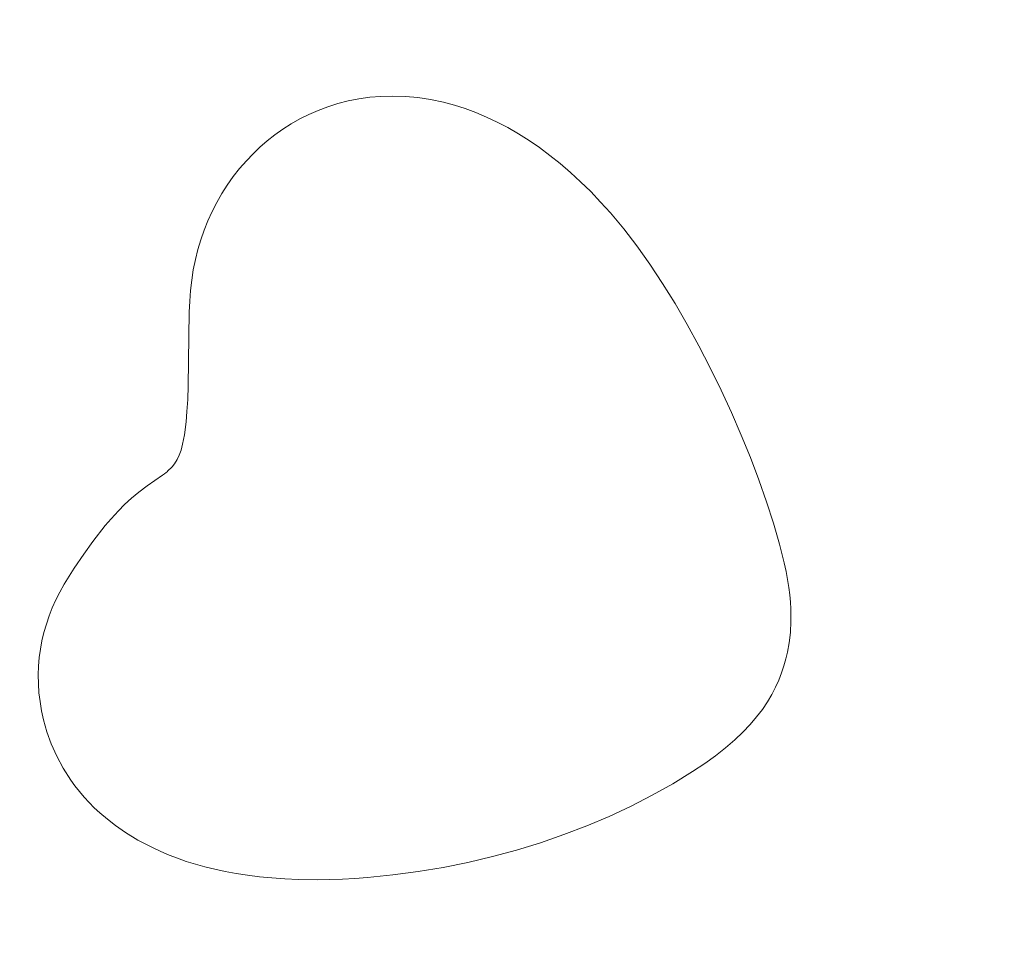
# Model space of a CAD drawing. Header units: millimetres. Extents: x -159 to 180, y -161 to 116.
# Tile 341 of 656: x -83.39 to -75.82, y 34.74 to 41.79. Entities that reach past the tile are written whole.
import ezdxf

# ---------------------------------------------------------------- set-up
doc = ezdxf.new("R2010")
doc.units = ezdxf.units.MM
doc.header["$MEASUREMENT"] = 0
doc.layers.add('Layer 1', color=7, linetype='Continuous')

msp = doc.modelspace()

# ---------------------------------------------------------------- linework, layer by layer
at = {"layer": 'Layer 1', "color": 18, "lineweight": 9}
for points, knots in [([(-158.5852, -104.074), (-158.5852, -104.074), (179.5952, -104.074), (179.5952, -104.074), (179.5952, -104.074), (179.5952, -104.074), (179.5952, 115.719), (179.5952, 115.719), (179.5952, 115.719), (179.5952, 115.719), (-158.5852, 115.719), (-158.5852, 115.719), (-158.5852, 115.719), (-158.5852, 115.719), (-158.5852, -104.074), (-158.5852, -104.074)], [0, 0, 0, 0, 0.2, 0.2, 0.2, 0.2, 0.4, 0.4, 0.4, 0.4, 0.6, 0.6, 0.6, 0.6, 1, 1, 1, 1]), ([(-53.028, 102.6565), (-53.028, 102.6565), (-53.028, 107.425), (-53.028, 107.425), (-53.028, 107.425), (-53.028, 107.425), (-57.7969, 107.425), (-57.7969, 107.425), (-57.7969, 107.425), (-57.7969, 107.425), (-57.7969, 110.425), (-57.7969, 110.425), (-57.7969, 110.425), (-57.7969, 110.425), (-65.7565, 110.425), (-65.7565, 110.425), (-65.7565, 110.425), (-65.7565, 110.425), (-65.7565, 107.425), (-65.7565, 107.425), (-65.7565, 107.425), (-65.7565, 107.425), (-73.4619, 107.425), (-73.4619, 107.425), (-73.4619, 107.425), (-73.4619, 107.425), (-73.4619, 110.425), (-73.4619, 110.425), (-73.4619, 110.425), (-73.4619, 110.425), (-81.4214, 110.425), (-81.4214, 110.425), (-81.4214, 110.425), (-81.4214, 110.425), (-81.4214, 107.425), (-81.4214, 107.425), (-81.4214, 107.425), (-81.4214, 107.425), (-89.1268, 107.425), (-89.1268, 107.425), (-89.1268, 107.425), (-89.1268, 107.425), (-89.1268, 110.425), (-89.1268, 110.425), (-89.1268, 110.425), (-89.1268, 110.425), (-97.0863, 110.425), (-97.0863, 110.425), (-97.0863, 110.425), (-97.0863, 110.425), (-97.0863, 107.425), (-97.0863, 107.425), (-97.0863, 107.425), (-97.0863, 107.425), (-104.7918, 107.425), (-104.7918, 107.425), (-104.7918, 107.425), (-104.7918, 107.425), (-104.7918, 110.425), (-104.7918, 110.425), (-104.7918, 110.425), (-104.7918, 110.425), (-112.7512, 110.425), (-112.7512, 110.425), (-112.7512, 110.425), (-112.7512, 110.425), (-112.7512, 107.425), (-112.7512, 107.425), (-112.7512, 107.425), (-112.7512, 107.425), (-120.4567, 107.425), (-120.4567, 107.425), (-120.4567, 107.425), (-120.4567, 107.425), (-120.4567, 110.425), (-120.4567, 110.425), (-120.4567, 110.425), (-120.4567, 110.425), (-128.4161, 110.425), (-128.4161, 110.425), (-128.4161, 110.425), (-128.4161, 110.425), (-128.4161, 107.425), (-128.4161, 107.425), (-128.4161, 107.425), (-128.4161, 107.425), (-136.1216, 107.425), (-136.1216, 107.425), (-136.1216, 107.425), (-136.1216, 107.425), (-136.1216, 110.425), (-136.1216, 110.425), (-136.1216, 110.425), (-136.1216, 110.425), (-144.0811, 110.425), (-144.0811, 110.425), (-144.0811, 110.425), (-144.0811, 110.425), (-144.0811, 107.425), (-144.0811, 107.425), (-144.0811, 107.425), (-144.0811, 107.425), (-148.85, 107.425), (-148.85, 107.425), (-148.85, 107.425), (-148.85, 107.425), (-148.85, 102.6565), (-148.85, 102.6565), (-148.85, 102.6565), (-148.85, 102.6565), (-151.85, 102.6565), (-151.85, 102.6565), (-151.85, 102.6565), (-151.85, 102.6565), (-151.85, 94.6965), (-151.85, 94.6965), (-151.85, 94.6965), (-151.85, 94.6965), (-148.85, 94.6965), (-148.85, 94.6965), (-148.85, 94.6965), (-148.85, 94.6965), (-148.85, 86.9914), (-148.85, 86.9914), (-148.85, 86.9914), (-148.85, 86.9914), (-151.85, 86.9914), (-151.85, 86.9914), (-151.85, 86.9914), (-151.85, 86.9914), (-151.85, 79.0315), (-151.85, 79.0315), (-151.85, 79.0315), (-151.85, 79.0315), (-148.85, 79.0315), (-148.85, 79.0315), (-148.85, 79.0315), (-148.85, 79.0315), (-148.85, 71.3264), (-148.85, 71.3264), (-148.85, 71.3264), (-148.85, 71.3264), (-151.85, 71.3264), (-151.85, 71.3264), (-151.85, 71.3264), (-151.85, 71.3264), (-151.85, 63.3664), (-151.85, 63.3664), (-151.85, 63.3664), (-151.85, 63.3664), (-148.85, 63.3664), (-148.85, 63.3664), (-148.85, 63.3664), (-148.85, 63.3664), (-148.85, 55.6614), (-148.85, 55.6614), (-148.85, 55.6614), (-148.85, 55.6614), (-151.85, 55.6614), (-151.85, 55.6614), (-151.85, 55.6614), (-151.85, 55.6614), (-151.85, 47.7024), (-151.85, 47.7024), (-151.85, 47.7024), (-151.85, 47.7024), (-148.85, 47.7024), (-148.85, 47.7024), (-148.85, 47.7024), (-148.85, 47.7024), (-148.85, 39.9963), (-148.85, 39.9963), (-148.85, 39.9963), (-148.85, 39.9963), (-151.85, 39.9963), (-151.85, 39.9963), (-151.85, 39.9963), (-151.85, 39.9963), (-151.85, 32.0364), (-151.85, 32.0364), (-151.85, 32.0364), (-151.85, 32.0364), (-148.85, 32.0364), (-148.85, 32.0364), (-148.85, 32.0364), (-148.85, 32.0364), (-148.85, 24.3313), (-148.85, 24.3313), (-148.85, 24.3313), (-148.85, 24.3313), (-151.85, 24.3313), (-151.85, 24.3313), (-151.85, 24.3313), (-151.85, 24.3313), (-151.85, 16.3723), (-151.85, 16.3723), (-151.85, 16.3723), (-151.85, 16.3723), (-148.85, 16.3723), (-148.85, 16.3723), (-148.85, 16.3723), (-148.85, 16.3723), (-148.85, 11.6028), (-148.85, 11.6028), (-148.85, 11.6028), (-148.85, 11.6028), (-144.0811, 11.6028), (-144.0811, 11.6028), (-144.0811, 11.6028), (-144.0811, 11.6028), (-144.0811, 8.6028), (-144.0811, 8.6028), (-144.0811, 8.6028), (-144.0811, 8.6028), (-136.1216, 8.6028), (-136.1216, 8.6028), (-136.1216, 8.6028), (-136.1216, 8.6028), (-136.1216, 11.6028), (-136.1216, 11.6028), (-136.1216, 11.6028), (-136.1216, 11.6028), (-128.4161, 11.6028), (-128.4161, 11.6028), (-128.4161, 11.6028), (-128.4161, 11.6028), (-128.4161, 8.6028), (-128.4161, 8.6028), (-128.4161, 8.6028), (-128.4161, 8.6028), (-120.4567, 8.6028), (-120.4567, 8.6028), (-120.4567, 8.6028), (-120.4567, 8.6028), (-120.4567, 11.6028), (-120.4567, 11.6028), (-120.4567, 11.6028), (-120.4567, 11.6028), (-112.7512, 11.6028), (-112.7512, 11.6028), (-112.7512, 11.6028), (-112.7512, 11.6028), (-112.7512, 8.6028), (-112.7512, 8.6028), (-112.7512, 8.6028), (-112.7512, 8.6028), (-104.7918, 8.6028), (-104.7918, 8.6028), (-104.7918, 8.6028), (-104.7918, 8.6028), (-104.7918, 11.6028), (-104.7918, 11.6028), (-104.7918, 11.6028), (-104.7918, 11.6028), (-97.0863, 11.6028), (-97.0863, 11.6028), (-97.0863, 11.6028), (-97.0863, 11.6028), (-97.0863, 8.6028), (-97.0863, 8.6028), (-97.0863, 8.6028), (-97.0863, 8.6028), (-89.1268, 8.6028), (-89.1268, 8.6028), (-89.1268, 8.6028), (-89.1268, 8.6028), (-89.1268, 11.6028), (-89.1268, 11.6028), (-89.1268, 11.6028), (-89.1268, 11.6028), (-81.4214, 11.6028), (-81.4214, 11.6028), (-81.4214, 11.6028), (-81.4214, 11.6028), (-81.4214, 8.6028), (-81.4214, 8.6028), (-81.4214, 8.6028), (-81.4214, 8.6028), (-73.4619, 8.6028), (-73.4619, 8.6028), (-73.4619, 8.6028), (-73.4619, 8.6028), (-73.4619, 11.6028), (-73.4619, 11.6028), (-73.4619, 11.6028), (-73.4619, 11.6028), (-65.7565, 11.6028), (-65.7565, 11.6028), (-65.7565, 11.6028), (-65.7565, 11.6028), (-65.7565, 8.6028), (-65.7565, 8.6028), (-65.7565, 8.6028), (-65.7565, 8.6028), (-57.7969, 8.6028), (-57.7969, 8.6028), (-57.7969, 8.6028), (-57.7969, 8.6028), (-57.7969, 11.6028), (-57.7969, 11.6028), (-57.7969, 11.6028), (-57.7969, 11.6028), (-53.028, 11.6028), (-53.028, 11.6028), (-53.028, 11.6028), (-53.028, 11.6028), (-53.028, 16.3723), (-53.028, 16.3723), (-53.028, 16.3723), (-53.028, 16.3723), (-50.028, 16.3723), (-50.028, 16.3723), (-50.028, 16.3723), (-50.028, 16.3723), (-50.028, 24.3313), (-50.028, 24.3313), (-50.028, 24.3313), (-50.028, 24.3313), (-53.028, 24.3313), (-53.028, 24.3313), (-53.028, 24.3313), (-53.028, 24.3313), (-53.028, 32.0364), (-53.028, 32.0364), (-53.028, 32.0364), (-53.028, 32.0364), (-50.028, 32.0364), (-50.028, 32.0364), (-50.028, 32.0364), (-50.028, 32.0364), (-50.028, 39.9963), (-50.028, 39.9963), (-50.028, 39.9963), (-50.028, 39.9963), (-53.028, 39.9963), (-53.028, 39.9963), (-53.028, 39.9963), (-53.028, 39.9963), (-53.028, 47.7024), (-53.028, 47.7024), (-53.028, 47.7024), (-53.028, 47.7024), (-50.028, 47.7024), (-50.028, 47.7024), (-50.028, 47.7024), (-50.028, 47.7024), (-50.028, 55.6614), (-50.028, 55.6614), (-50.028, 55.6614), (-50.028, 55.6614), (-53.028, 55.6614), (-53.028, 55.6614), (-53.028, 55.6614), (-53.028, 55.6614), (-53.028, 63.3664), (-53.028, 63.3664), (-53.028, 63.3664), (-53.028, 63.3664), (-50.028, 63.3664), (-50.028, 63.3664), (-50.028, 63.3664), (-50.028, 63.3664), (-50.028, 71.3264), (-50.028, 71.3264), (-50.028, 71.3264), (-50.028, 71.3264), (-53.028, 71.3264), (-53.028, 71.3264), (-53.028, 71.3264), (-53.028, 71.3264), (-53.028, 79.0315), (-53.028, 79.0315), (-53.028, 79.0315), (-53.028, 79.0315), (-50.028, 79.0315), (-50.028, 79.0315), (-50.028, 79.0315), (-50.028, 79.0315), (-50.028, 86.9914), (-50.028, 86.9914), (-50.028, 86.9914), (-50.028, 86.9914), (-53.028, 86.9914), (-53.028, 86.9914), (-53.028, 86.9914), (-53.028, 86.9914), (-53.028, 94.6965), (-53.028, 94.6965), (-53.028, 94.6965), (-53.028, 94.6965), (-50.028, 94.6965), (-50.028, 94.6965), (-50.028, 94.6965), (-50.028, 94.6965), (-50.028, 102.6565), (-50.028, 102.6565), (-50.028, 102.6565), (-50.028, 102.6565), (-53.028, 102.6565), (-53.028, 102.6565)], [0, 0, 0, 0, 0.009901, 0.009901, 0.009901, 0.009901, 0.019802, 0.019802, 0.019802, 0.019802, 0.029703, 0.029703, 0.029703, 0.029703, 0.039604, 0.039604, 0.039604, 0.039604, 0.049505, 0.049505, 0.049505, 0.049505, 0.059406, 0.059406, 0.059406, 0.059406, 0.069307, 0.069307, 0.069307, 0.069307, 0.079208, 0.079208, 0.079208, 0.079208, 0.089109, 0.089109, 0.089109, 0.089109, 0.09901, 0.09901, 0.09901, 0.09901, 0.108911, 0.108911, 0.108911, 0.108911, 0.118812, 0.118812, 0.118812, 0.118812, 0.128713, 0.128713, 0.128713, 0.128713, 0.138614, 0.138614, 0.138614, 0.138614, 0.148515, 0.148515, 0.148515, 0.148515, 0.158416, 0.158416, 0.158416, 0.158416, 0.168317, 0.168317, 0.168317, 0.168317, 0.178218, 0.178218, 0.178218, 0.178218, 0.188119, 0.188119, 0.188119, 0.188119, 0.19802, 0.19802, 0.19802, 0.19802, 0.207921, 0.207921, 0.207921, 0.207921, 0.217822, 0.217822, 0.217822, 0.217822, 0.227723, 0.227723, 0.227723, 0.227723, 0.237624, 0.237624, 0.237624, 0.237624, 0.247525, 0.247525, 0.247525, 0.247525, 0.257426, 0.257426, 0.257426, 0.257426, 0.267327, 0.267327, 0.267327, 0.267327, 0.277228, 0.277228, 0.277228, 0.277228, 0.287129, 0.287129, 0.287129, 0.287129, 0.29703, 0.29703, 0.29703, 0.29703, 0.306931, 0.306931, 0.306931, 0.306931, 0.316832, 0.316832, 0.316832, 0.316832, 0.326733, 0.326733, 0.326733, 0.326733, 0.336634, 0.336634, 0.336634, 0.336634, 0.346535, 0.346535, 0.346535, 0.346535, 0.356436, 0.356436, 0.356436, 0.356436, 0.366337, 0.366337, 0.366337, 0.366337, 0.376238, 0.376238, 0.376238, 0.376238, 0.386139, 0.386139, 0.386139, 0.386139, 0.39604, 0.39604, 0.39604, 0.39604, 0.405941, 0.405941, 0.405941, 0.405941, 0.415842, 0.415842, 0.415842, 0.415842, 0.425743, 0.425743, 0.425743, 0.425743, 0.435644, 0.435644, 0.435644, 0.435644, 0.445545, 0.445545, 0.445545, 0.445545, 0.455446, 0.455446, 0.455446, 0.455446, 0.465347, 0.465347, 0.465347, 0.465347, 0.475248, 0.475248, 0.475248, 0.475248, 0.485149, 0.485149, 0.485149, 0.485149, 0.49505, 0.49505, 0.49505, 0.49505, 0.50495, 0.50495, 0.50495, 0.50495, 0.514851, 0.514851, 0.514851, 0.514851, 0.524752, 0.524752, 0.524752, 0.524752, 0.534653, 0.534653, 0.534653, 0.534653, 0.544554, 0.544554, 0.544554, 0.544554, 0.554455, 0.554455, 0.554455, 0.554455, 0.564356, 0.564356, 0.564356, 0.564356, 0.574257, 0.574257, 0.574257, 0.574257, 0.584158, 0.584158, 0.584158, 0.584158, 0.594059, 0.594059, 0.594059, 0.594059, 0.60396, 0.60396, 0.60396, 0.60396, 0.613861, 0.613861, 0.613861, 0.613861, 0.623762, 0.623762, 0.623762, 0.623762, 0.633663, 0.633663, 0.633663, 0.633663, 0.643564, 0.643564, 0.643564, 0.643564, 0.653465, 0.653465, 0.653465, 0.653465, 0.663366, 0.663366, 0.663366, 0.663366, 0.673267, 0.673267, 0.673267, 0.673267, 0.683168, 0.683168, 0.683168, 0.683168, 0.693069, 0.693069, 0.693069, 0.693069, 0.70297, 0.70297, 0.70297, 0.70297, 0.712871, 0.712871, 0.712871, 0.712871, 0.722772, 0.722772, 0.722772, 0.722772, 0.732673, 0.732673, 0.732673, 0.732673, 0.742574, 0.742574, 0.742574, 0.742574, 0.752475, 0.752475, 0.752475, 0.752475, 0.762376, 0.762376, 0.762376, 0.762376, 0.772277, 0.772277, 0.772277, 0.772277, 0.782178, 0.782178, 0.782178, 0.782178, 0.792079, 0.792079, 0.792079, 0.792079, 0.80198, 0.80198, 0.80198, 0.80198, 0.811881, 0.811881, 0.811881, 0.811881, 0.821782, 0.821782, 0.821782, 0.821782, 0.831683, 0.831683, 0.831683, 0.831683, 0.841584, 0.841584, 0.841584, 0.841584, 0.851485, 0.851485, 0.851485, 0.851485, 0.861386, 0.861386, 0.861386, 0.861386, 0.871287, 0.871287, 0.871287, 0.871287, 0.881188, 0.881188, 0.881188, 0.881188, 0.891089, 0.891089, 0.891089, 0.891089, 0.90099, 0.90099, 0.90099, 0.90099, 0.910891, 0.910891, 0.910891, 0.910891, 0.920792, 0.920792, 0.920792, 0.920792, 0.930693, 0.930693, 0.930693, 0.930693, 0.940594, 0.940594, 0.940594, 0.940594, 0.950495, 0.950495, 0.950495, 0.950495, 0.960396, 0.960396, 0.960396, 0.960396, 0.970297, 0.970297, 0.970297, 0.970297, 0.980198, 0.980198, 0.980198, 0.980198, 1, 1, 1, 1]), ([(-82.4823, 35.4875), (-82.4823, 35.4875), (-82.3666, 35.4276), (-82.3666, 35.4276), (-82.3666, 35.4276), (-82.3666, 35.4276), (-82.3061, 35.3997), (-82.3061, 35.3997), (-82.3061, 35.3997), (-82.3061, 35.3997), (-82.2436, 35.3732), (-82.2436, 35.3732), (-82.2436, 35.3732), (-82.2436, 35.3732), (-82.1787, 35.3481), (-82.1787, 35.3481), (-82.1787, 35.3481), (-82.1787, 35.3481), (-82.1113, 35.3245), (-82.1113, 35.3245), (-82.1113, 35.3245), (-82.1113, 35.3245), (-82.0411, 35.3026), (-82.0411, 35.3026), (-82.0411, 35.3026), (-82.0411, 35.3026), (-81.9679, 35.2822), (-81.9679, 35.2822), (-81.9679, 35.2822), (-81.9679, 35.2822), (-81.8916, 35.2635), (-81.8916, 35.2635), (-81.8916, 35.2635), (-81.8916, 35.2635), (-81.8118, 35.2465), (-81.8118, 35.2465), (-81.8118, 35.2465), (-81.8118, 35.2465), (-81.7283, 35.2313), (-81.7283, 35.2313), (-81.7283, 35.2313), (-81.7283, 35.2313), (-81.641, 35.218), (-81.641, 35.218), (-81.641, 35.218), (-81.641, 35.218), (-81.5495, 35.2065), (-81.5495, 35.2065), (-81.5495, 35.2065), (-81.5495, 35.2065), (-81.4537, 35.1969), (-81.4537, 35.1969), (-81.4537, 35.1969), (-81.4537, 35.1969), (-81.3533, 35.1894), (-81.3533, 35.1894), (-81.3533, 35.1894), (-81.3533, 35.1894), (-81.2481, 35.1838), (-81.2481, 35.1838), (-81.2481, 35.1838), (-81.2481, 35.1838), (-81.1062, 35.1819), (-81.1062, 35.1819), (-81.1062, 35.1819), (-81.1062, 35.1819), (-81.009, 35.184), (-81.009, 35.184), (-81.009, 35.184), (-81.009, 35.184), (-80.9117, 35.1879), (-80.9117, 35.1879), (-80.9117, 35.1879), (-80.9117, 35.1879), (-80.8145, 35.1935), (-80.8145, 35.1935), (-80.8145, 35.1935), (-80.8145, 35.1935), (-80.7173, 35.2007), (-80.7173, 35.2007), (-80.7173, 35.2007), (-80.7173, 35.2007), (-80.5232, 35.2201), (-80.5232, 35.2201), (-80.5232, 35.2201), (-80.5232, 35.2201), (-80.3299, 35.2459), (-80.3299, 35.2459), (-80.3299, 35.2459), (-80.3299, 35.2459), (-80.1378, 35.2782), (-80.1378, 35.2782), (-80.1378, 35.2782), (-80.1378, 35.2782), (-79.9473, 35.3166), (-79.9473, 35.3166), (-79.9473, 35.3166), (-79.9473, 35.3166), (-79.7588, 35.3611), (-79.7588, 35.3611), (-79.7588, 35.3611), (-79.7588, 35.3611), (-79.5728, 35.4115), (-79.5728, 35.4115), (-79.5728, 35.4115), (-79.5728, 35.4115), (-79.3895, 35.4678), (-79.3895, 35.4678), (-79.3895, 35.4678), (-79.3895, 35.4678), (-79.2095, 35.5298), (-79.2095, 35.5298), (-79.2095, 35.5298), (-79.2095, 35.5298), (-79.0331, 35.5973), (-79.0331, 35.5973), (-79.0331, 35.5973), (-79.0331, 35.5973), (-78.8607, 35.6703), (-78.8607, 35.6703), (-78.8607, 35.6703), (-78.8607, 35.6703), (-78.6928, 35.7486), (-78.6928, 35.7486), (-78.6928, 35.7486), (-78.6928, 35.7486), (-78.5297, 35.832), (-78.5297, 35.832), (-78.5297, 35.832), (-78.5297, 35.832), (-78.3719, 35.9205), (-78.3719, 35.9205), (-78.3719, 35.9205), (-78.3719, 35.9205), (-78.2197, 36.0139), (-78.2197, 36.0139), (-78.2197, 36.0139), (-78.2197, 36.0139), (-78.1273, 36.0756), (-78.1273, 36.0756), (-78.1273, 36.0756), (-78.1273, 36.0756), (-78.043, 36.1368), (-78.043, 36.1368), (-78.043, 36.1368), (-78.043, 36.1368), (-77.9663, 36.1976), (-77.9663, 36.1976), (-77.9663, 36.1976), (-77.9663, 36.1976), (-77.8969, 36.2577), (-77.8969, 36.2577), (-77.8969, 36.2577), (-77.8969, 36.2577), (-77.8343, 36.3174), (-77.8343, 36.3174), (-77.8343, 36.3174), (-77.8343, 36.3174), (-77.7783, 36.3765), (-77.7783, 36.3765), (-77.7783, 36.3765), (-77.7783, 36.3765), (-77.7283, 36.435), (-77.7283, 36.435), (-77.7283, 36.435), (-77.7283, 36.435), (-77.6841, 36.4929), (-77.6841, 36.4929), (-77.6841, 36.4929), (-77.6841, 36.4929), (-77.6453, 36.5502), (-77.6453, 36.5502), (-77.6453, 36.5502), (-77.6453, 36.5502), (-77.6114, 36.6068), (-77.6114, 36.6068), (-77.6114, 36.6068), (-77.6114, 36.6068), (-77.5821, 36.6628), (-77.5821, 36.6628), (-77.5821, 36.6628), (-77.5821, 36.6628), (-77.557, 36.7182), (-77.557, 36.7182), (-77.557, 36.7182), (-77.557, 36.7182), (-77.5358, 36.7728), (-77.5358, 36.7728), (-77.5358, 36.7728), (-77.5358, 36.7728), (-77.518, 36.8267), (-77.518, 36.8267), (-77.518, 36.8267), (-77.518, 36.8267), (-77.5032, 36.8799), (-77.5032, 36.8799), (-77.5032, 36.8799), (-77.5032, 36.8799), (-77.4912, 36.9324), (-77.4912, 36.9324), (-77.4912, 36.9324), (-77.4912, 36.9324), (-77.4783, 37.004), (-77.4783, 37.004), (-77.4783, 37.004), (-77.4783, 37.004), (-77.4691, 37.0828), (-77.4691, 37.0828), (-77.4691, 37.0828), (-77.4691, 37.0828), (-77.4645, 37.1699), (-77.4645, 37.1699), (-77.4645, 37.1699), (-77.4645, 37.1699), (-77.4644, 37.2168), (-77.4644, 37.2168), (-77.4644, 37.2168), (-77.4644, 37.2168), (-77.4658, 37.2661), (-77.4658, 37.2661), (-77.4658, 37.2661), (-77.4658, 37.2661), (-77.469, 37.318), (-77.469, 37.318), (-77.469, 37.318), (-77.469, 37.318), (-77.474, 37.3725), (-77.474, 37.3725), (-77.474, 37.3725), (-77.474, 37.3725), (-77.4811, 37.4299), (-77.4811, 37.4299), (-77.4811, 37.4299), (-77.4811, 37.4299), (-77.4903, 37.4901), (-77.4903, 37.4901), (-77.4903, 37.4901), (-77.4903, 37.4901), (-77.5019, 37.5534), (-77.5019, 37.5534), (-77.5019, 37.5534), (-77.5019, 37.5534), (-77.5158, 37.6199), (-77.5158, 37.6199), (-77.5158, 37.6199), (-77.5158, 37.6199), (-77.5516, 37.7629), (-77.5516, 37.7629), (-77.5516, 37.7629), (-77.5516, 37.7629), (-77.5984, 37.9231), (-77.5984, 37.9231), (-77.5984, 37.9231), (-77.5984, 37.9231), (-77.6516, 38.088), (-77.6516, 38.088), (-77.6516, 38.088), (-77.6516, 38.088), (-77.7109, 38.2566), (-77.7109, 38.2566), (-77.7109, 38.2566), (-77.7109, 38.2566), (-77.7758, 38.4278), (-77.7758, 38.4278), (-77.7758, 38.4278), (-77.7758, 38.4278), (-77.846, 38.6007), (-77.846, 38.6007), (-77.846, 38.6007), (-77.846, 38.6007), (-77.921, 38.774), (-77.921, 38.774), (-77.921, 38.774), (-77.921, 38.774), (-78.0005, 38.9469), (-78.0005, 38.9469), (-78.0005, 38.9469), (-78.0005, 38.9469), (-78.0841, 39.1182), (-78.0841, 39.1182), (-78.0841, 39.1182), (-78.0841, 39.1182), (-78.1713, 39.287), (-78.1713, 39.287), (-78.1713, 39.287), (-78.1713, 39.287), (-78.2617, 39.4522), (-78.2617, 39.4522), (-78.2617, 39.4522), (-78.2617, 39.4522), (-78.3551, 39.6126), (-78.3551, 39.6126), (-78.3551, 39.6126), (-78.3551, 39.6126), (-78.4509, 39.7674), (-78.4509, 39.7674), (-78.4509, 39.7674), (-78.4509, 39.7674), (-78.5488, 39.9155), (-78.5488, 39.9155), (-78.5488, 39.9155), (-78.5488, 39.9155), (-78.6484, 40.0558), (-78.6484, 40.0558), (-78.6484, 40.0558), (-78.6484, 40.0558), (-78.7492, 40.1872), (-78.7492, 40.1872), (-78.7492, 40.1872), (-78.7492, 40.1872), (-78.851, 40.3088), (-78.851, 40.3088), (-78.851, 40.3088), (-78.851, 40.3088), (-78.9267, 40.3927), (-78.9267, 40.3927), (-78.9267, 40.3927), (-78.9267, 40.3927), (-79.0033, 40.4725), (-79.0033, 40.4725), (-79.0033, 40.4725), (-79.0033, 40.4725), (-79.0806, 40.5483), (-79.0806, 40.5483), (-79.0806, 40.5483), (-79.0806, 40.5483), (-79.1586, 40.62), (-79.1586, 40.62), (-79.1586, 40.62), (-79.1586, 40.62), (-79.2373, 40.6876), (-79.2373, 40.6876), (-79.2373, 40.6876), (-79.2373, 40.6876), (-79.3166, 40.7511), (-79.3166, 40.7511), (-79.3166, 40.7511), (-79.3166, 40.7511), (-79.3965, 40.8106), (-79.3965, 40.8106), (-79.3965, 40.8106), (-79.3965, 40.8106), (-79.4769, 40.8659), (-79.4769, 40.8659), (-79.4769, 40.8659), (-79.4769, 40.8659), (-79.5578, 40.9171), (-79.5578, 40.9171), (-79.5578, 40.9171), (-79.5578, 40.9171), (-79.6392, 40.9642), (-79.6392, 40.9642), (-79.6392, 40.9642), (-79.6392, 40.9642), (-79.7209, 41.0072), (-79.7209, 41.0072), (-79.7209, 41.0072), (-79.7209, 41.0072), (-79.803, 41.046), (-79.803, 41.046), (-79.803, 41.046), (-79.803, 41.046), (-79.8853, 41.0806), (-79.8853, 41.0806), (-79.8853, 41.0806), (-79.8853, 41.0806), (-79.968, 41.1111), (-79.968, 41.1111), (-79.968, 41.1111), (-79.968, 41.1111), (-80.0508, 41.1373), (-80.0508, 41.1373), (-80.0508, 41.1373), (-80.0508, 41.1373), (-80.1338, 41.1594), (-80.1338, 41.1594), (-80.1338, 41.1594), (-80.1338, 41.1594), (-80.2347, 41.1811), (-80.2347, 41.1811), (-80.2347, 41.1811), (-80.2347, 41.1811), (-80.3307, 41.1959), (-80.3307, 41.1959), (-80.3307, 41.1959), (-80.3307, 41.1959), (-80.4264, 41.2045), (-80.4264, 41.2045), (-80.4264, 41.2045), (-80.4264, 41.2045), (-80.5264, 41.2073), (-80.5264, 41.2073), (-80.5264, 41.2073), (-80.5264, 41.2073), (-80.615, 41.2048), (-80.615, 41.2048), (-80.615, 41.2048), (-80.615, 41.2048), (-80.7013, 41.1976), (-80.7013, 41.1976), (-80.7013, 41.1976), (-80.7013, 41.1976), (-80.7853, 41.1859), (-80.7853, 41.1859), (-80.7853, 41.1859), (-80.7853, 41.1859), (-80.8669, 41.1697), (-80.8669, 41.1697), (-80.8669, 41.1697), (-80.8669, 41.1697), (-80.9462, 41.1495), (-80.9462, 41.1495), (-80.9462, 41.1495), (-80.9462, 41.1495), (-81.023, 41.1253), (-81.023, 41.1253), (-81.023, 41.1253), (-81.023, 41.1253), (-81.0973, 41.0973), (-81.0973, 41.0973), (-81.0973, 41.0973), (-81.0973, 41.0973), (-81.1691, 41.0658), (-81.1691, 41.0658), (-81.1691, 41.0658), (-81.1691, 41.0658), (-81.2383, 41.0309), (-81.2383, 41.0309), (-81.2383, 41.0309), (-81.2383, 41.0309), (-81.305, 40.9929), (-81.305, 40.9929), (-81.305, 40.9929), (-81.305, 40.9929), (-81.369, 40.952), (-81.369, 40.952), (-81.369, 40.952), (-81.369, 40.952), (-81.4304, 40.9083), (-81.4304, 40.9083), (-81.4304, 40.9083), (-81.4304, 40.9083), (-81.489, 40.8621), (-81.489, 40.8621), (-81.489, 40.8621), (-81.489, 40.8621), (-81.5449, 40.8135), (-81.5449, 40.8135), (-81.5449, 40.8135), (-81.5449, 40.8135), (-81.598, 40.7628), (-81.598, 40.7628), (-81.598, 40.7628), (-81.598, 40.7628), (-81.6483, 40.7102), (-81.6483, 40.7102), (-81.6483, 40.7102), (-81.6483, 40.7102), (-81.7008, 40.6498), (-81.7008, 40.6498), (-81.7008, 40.6498), (-81.7008, 40.6498), (-81.7499, 40.5875), (-81.7499, 40.5875), (-81.7499, 40.5875), (-81.7499, 40.5875), (-81.7956, 40.5232), (-81.7956, 40.5232), (-81.7956, 40.5232), (-81.7956, 40.5232), (-81.838, 40.4572), (-81.838, 40.4572), (-81.838, 40.4572), (-81.838, 40.4572), (-81.877, 40.3894), (-81.877, 40.3894), (-81.877, 40.3894), (-81.877, 40.3894), (-81.9127, 40.3199), (-81.9127, 40.3199), (-81.9127, 40.3199), (-81.9127, 40.3199), (-81.945, 40.2489), (-81.945, 40.2489), (-81.945, 40.2489), (-81.945, 40.2489), (-81.974, 40.1762), (-81.974, 40.1762), (-81.974, 40.1762), (-81.974, 40.1762), (-81.9997, 40.1021), (-81.9997, 40.1021), (-81.9997, 40.1021), (-81.9997, 40.1021), (-82.0221, 40.0266), (-82.0221, 40.0266), (-82.0221, 40.0266), (-82.0221, 40.0266), (-82.0412, 39.9497), (-82.0412, 39.9497), (-82.0412, 39.9497), (-82.0412, 39.9497), (-82.057, 39.8715), (-82.057, 39.8715), (-82.057, 39.8715), (-82.057, 39.8715), (-82.0695, 39.792), (-82.0695, 39.792), (-82.0695, 39.792), (-82.0695, 39.792), (-82.0788, 39.7115), (-82.0788, 39.7115), (-82.0788, 39.7115), (-82.0788, 39.7115), (-82.0848, 39.6298), (-82.0848, 39.6298), (-82.0848, 39.6298), (-82.0848, 39.6298), (-82.0875, 39.5471), (-82.0875, 39.5471), (-82.0875, 39.5471), (-82.0875, 39.5471), (-82.0956, 38.9807), (-82.0956, 38.9807), (-82.0956, 38.9807), (-82.0956, 38.9807), (-82.1, 38.8752), (-82.1, 38.8752), (-82.1, 38.8752), (-82.1, 38.8752), (-82.1056, 38.7834), (-82.1056, 38.7834), (-82.1056, 38.7834), (-82.1056, 38.7834), (-82.1126, 38.7024), (-82.1126, 38.7024), (-82.1126, 38.7024), (-82.1126, 38.7024), (-82.1249, 38.6031), (-82.1249, 38.6031), (-82.1249, 38.6031), (-82.1249, 38.6031), (-82.1392, 38.5305), (-82.1392, 38.5305), (-82.1392, 38.5305), (-82.1392, 38.5305), (-82.1511, 38.4864), (-82.1511, 38.4864), (-82.1511, 38.4864), (-82.1511, 38.4864), (-82.1651, 38.4474), (-82.1651, 38.4474), (-82.1651, 38.4474), (-82.1651, 38.4474), (-82.1819, 38.4123), (-82.1819, 38.4123), (-82.1819, 38.4123), (-82.1819, 38.4123), (-82.2022, 38.3801), (-82.2022, 38.3801), (-82.2022, 38.3801), (-82.2022, 38.3801), (-82.2124, 38.3664), (-82.2124, 38.3664), (-82.2124, 38.3664), (-82.2124, 38.3664), (-82.2177, 38.3606), (-82.2177, 38.3606), (-82.2177, 38.3606), (-82.2177, 38.3606), (-82.2231, 38.3537), (-82.2231, 38.3537), (-82.2231, 38.3537), (-82.2231, 38.3537), (-82.2527, 38.3254), (-82.2527, 38.3254), (-82.2527, 38.3254), (-82.2527, 38.3254), (-82.259, 38.3196), (-82.259, 38.3196), (-82.259, 38.3196), (-82.259, 38.3196), (-82.2655, 38.3147), (-82.2655, 38.3147), (-82.2655, 38.3147), (-82.2655, 38.3147), (-82.2791, 38.3039), (-82.2791, 38.3039), (-82.2791, 38.3039), (-82.2791, 38.3039), (-82.2931, 38.2932), (-82.2931, 38.2932), (-82.2931, 38.2932), (-82.2931, 38.2932), (-82.4115, 38.2112), (-82.4115, 38.2112), (-82.4115, 38.2112), (-82.4115, 38.2112), (-82.4756, 38.1627), (-82.4756, 38.1627), (-82.4756, 38.1627), (-82.4756, 38.1627), (-82.5331, 38.115), (-82.5331, 38.115), (-82.5331, 38.115), (-82.5331, 38.115), (-82.5851, 38.0673), (-82.5851, 38.0673), (-82.5851, 38.0673), (-82.5851, 38.0673), (-82.6328, 38.0188), (-82.6328, 38.0188), (-82.6328, 38.0188), (-82.6328, 38.0188), (-82.6882, 37.9585), (-82.6882, 37.9585), (-82.6882, 37.9585), (-82.6882, 37.9585), (-82.7337, 37.906), (-82.7337, 37.906), (-82.7337, 37.906), (-82.7337, 37.906), (-82.8302, 37.7825), (-82.8302, 37.7825), (-82.8302, 37.7825), (-82.8302, 37.7825), (-82.8993, 37.6868), (-82.8993, 37.6868), (-82.8993, 37.6868), (-82.8993, 37.6868), (-82.9724, 37.5774), (-82.9724, 37.5774), (-82.9724, 37.5774), (-82.9724, 37.5774), (-83.0497, 37.4543), (-83.0497, 37.4543), (-83.0497, 37.4543), (-83.0497, 37.4543), (-83.0828, 37.3946), (-83.0828, 37.3946), (-83.0828, 37.3946), (-83.0828, 37.3946), (-83.1131, 37.3341), (-83.1131, 37.3341), (-83.1131, 37.3341), (-83.1131, 37.3341), (-83.1405, 37.2729), (-83.1405, 37.2729), (-83.1405, 37.2729), (-83.1405, 37.2729), (-83.1649, 37.2109), (-83.1649, 37.2109), (-83.1649, 37.2109), (-83.1649, 37.2109), (-83.1863, 37.1482), (-83.1863, 37.1482), (-83.1863, 37.1482), (-83.1863, 37.1482), (-83.2046, 37.0848), (-83.2046, 37.0848), (-83.2046, 37.0848), (-83.2046, 37.0848), (-83.2198, 37.0207), (-83.2198, 37.0207), (-83.2198, 37.0207), (-83.2198, 37.0207), (-83.2319, 36.9559), (-83.2319, 36.9559), (-83.2319, 36.9559), (-83.2319, 36.9559), (-83.2407, 36.8904), (-83.2407, 36.8904), (-83.2407, 36.8904), (-83.2407, 36.8904), (-83.2463, 36.8241), (-83.2463, 36.8241), (-83.2463, 36.8241), (-83.2463, 36.8241), (-83.2485, 36.7572), (-83.2485, 36.7572), (-83.2485, 36.7572), (-83.2485, 36.7572), (-83.2474, 36.6895), (-83.2474, 36.6895), (-83.2474, 36.6895), (-83.2474, 36.6895), (-83.2428, 36.6211), (-83.2428, 36.6211), (-83.2428, 36.6211), (-83.2428, 36.6211), (-83.2348, 36.5521), (-83.2348, 36.5521), (-83.2348, 36.5521), (-83.2348, 36.5521), (-83.2232, 36.4823), (-83.2232, 36.4823), (-83.2232, 36.4823), (-83.2232, 36.4823), (-83.2081, 36.4119), (-83.2081, 36.4119), (-83.2081, 36.4119), (-83.2081, 36.4119), (-83.1823, 36.3199), (-83.1823, 36.3199), (-83.1823, 36.3199), (-83.1823, 36.3199), (-83.1486, 36.2266), (-83.1486, 36.2266), (-83.1486, 36.2266), (-83.1486, 36.2266), (-83.1069, 36.1332), (-83.1069, 36.1332), (-83.1069, 36.1332), (-83.1069, 36.1332), (-83.0571, 36.0405), (-83.0571, 36.0405), (-83.0571, 36.0405), (-83.0571, 36.0405), (-82.999, 35.9496), (-82.999, 35.9496), (-82.999, 35.9496), (-82.999, 35.9496), (-82.9669, 35.9052), (-82.9669, 35.9052), (-82.9669, 35.9052), (-82.9669, 35.9052), (-82.9327, 35.8616), (-82.9327, 35.8616), (-82.9327, 35.8616), (-82.9327, 35.8616), (-82.8965, 35.8189), (-82.8965, 35.8189), (-82.8965, 35.8189), (-82.8965, 35.8189), (-82.8581, 35.7773), (-82.8581, 35.7773), (-82.8581, 35.7773), (-82.8581, 35.7773), (-82.8177, 35.737), (-82.8177, 35.737), (-82.8177, 35.737), (-82.8177, 35.737), (-82.7752, 35.698), (-82.7752, 35.698), (-82.7752, 35.698), (-82.7752, 35.698), (-82.7172, 35.6484), (-82.7172, 35.6484), (-82.7172, 35.6484), (-82.7172, 35.6484), (-82.6539, 35.599), (-82.6539, 35.599), (-82.6539, 35.599), (-82.6539, 35.599), (-82.5781, 35.5465), (-82.5781, 35.5465), (-82.5781, 35.5465), (-82.5781, 35.5465), (-82.4823, 35.4875), (-82.4823, 35.4875)], [0, 0, 0, 0, 0.005236, 0.005236, 0.005236, 0.005236, 0.010471, 0.010471, 0.010471, 0.010471, 0.015707, 0.015707, 0.015707, 0.015707, 0.020942, 0.020942, 0.020942, 0.020942, 0.026178, 0.026178, 0.026178, 0.026178, 0.031414, 0.031414, 0.031414, 0.031414, 0.036649, 0.036649, 0.036649, 0.036649, 0.041885, 0.041885, 0.041885, 0.041885, 0.04712, 0.04712, 0.04712, 0.04712, 0.052356, 0.052356, 0.052356, 0.052356, 0.057592, 0.057592, 0.057592, 0.057592, 0.062827, 0.062827, 0.062827, 0.062827, 0.068063, 0.068063, 0.068063, 0.068063, 0.073298, 0.073298, 0.073298, 0.073298, 0.078534, 0.078534, 0.078534, 0.078534, 0.08377, 0.08377, 0.08377, 0.08377, 0.089005, 0.089005, 0.089005, 0.089005, 0.094241, 0.094241, 0.094241, 0.094241, 0.099476, 0.099476, 0.099476, 0.099476, 0.104712, 0.104712, 0.104712, 0.104712, 0.109948, 0.109948, 0.109948, 0.109948, 0.115183, 0.115183, 0.115183, 0.115183, 0.120419, 0.120419, 0.120419, 0.120419, 0.125654, 0.125654, 0.125654, 0.125654, 0.13089, 0.13089, 0.13089, 0.13089, 0.136126, 0.136126, 0.136126, 0.136126, 0.141361, 0.141361, 0.141361, 0.141361, 0.146597, 0.146597, 0.146597, 0.146597, 0.151832, 0.151832, 0.151832, 0.151832, 0.157068, 0.157068, 0.157068, 0.157068, 0.162304, 0.162304, 0.162304, 0.162304, 0.167539, 0.167539, 0.167539, 0.167539, 0.172775, 0.172775, 0.172775, 0.172775, 0.17801, 0.17801, 0.17801, 0.17801, 0.183246, 0.183246, 0.183246, 0.183246, 0.188482, 0.188482, 0.188482, 0.188482, 0.193717, 0.193717, 0.193717, 0.193717, 0.198953, 0.198953, 0.198953, 0.198953, 0.204188, 0.204188, 0.204188, 0.204188, 0.209424, 0.209424, 0.209424, 0.209424, 0.21466, 0.21466, 0.21466, 0.21466, 0.219895, 0.219895, 0.219895, 0.219895, 0.225131, 0.225131, 0.225131, 0.225131, 0.230366, 0.230366, 0.230366, 0.230366, 0.235602, 0.235602, 0.235602, 0.235602, 0.240838, 0.240838, 0.240838, 0.240838, 0.246073, 0.246073, 0.246073, 0.246073, 0.251309, 0.251309, 0.251309, 0.251309, 0.256545, 0.256545, 0.256545, 0.256545, 0.26178, 0.26178, 0.26178, 0.26178, 0.267016, 0.267016, 0.267016, 0.267016, 0.272251, 0.272251, 0.272251, 0.272251, 0.277487, 0.277487, 0.277487, 0.277487, 0.282723, 0.282723, 0.282723, 0.282723, 0.287958, 0.287958, 0.287958, 0.287958, 0.293194, 0.293194, 0.293194, 0.293194, 0.298429, 0.298429, 0.298429, 0.298429, 0.303665, 0.303665, 0.303665, 0.303665, 0.308901, 0.308901, 0.308901, 0.308901, 0.314136, 0.314136, 0.314136, 0.314136, 0.319372, 0.319372, 0.319372, 0.319372, 0.324607, 0.324607, 0.324607, 0.324607, 0.329843, 0.329843, 0.329843, 0.329843, 0.335079, 0.335079, 0.335079, 0.335079, 0.340314, 0.340314, 0.340314, 0.340314, 0.34555, 0.34555, 0.34555, 0.34555, 0.350785, 0.350785, 0.350785, 0.350785, 0.356021, 0.356021, 0.356021, 0.356021, 0.361257, 0.361257, 0.361257, 0.361257, 0.366492, 0.366492, 0.366492, 0.366492, 0.371728, 0.371728, 0.371728, 0.371728, 0.376963, 0.376963, 0.376963, 0.376963, 0.382199, 0.382199, 0.382199, 0.382199, 0.387435, 0.387435, 0.387435, 0.387435, 0.39267, 0.39267, 0.39267, 0.39267, 0.397906, 0.397906, 0.397906, 0.397906, 0.403141, 0.403141, 0.403141, 0.403141, 0.408377, 0.408377, 0.408377, 0.408377, 0.413613, 0.413613, 0.413613, 0.413613, 0.418848, 0.418848, 0.418848, 0.418848, 0.424084, 0.424084, 0.424084, 0.424084, 0.429319, 0.429319, 0.429319, 0.429319, 0.434555, 0.434555, 0.434555, 0.434555, 0.439791, 0.439791, 0.439791, 0.439791, 0.445026, 0.445026, 0.445026, 0.445026, 0.450262, 0.450262, 0.450262, 0.450262, 0.455497, 0.455497, 0.455497, 0.455497, 0.460733, 0.460733, 0.460733, 0.460733, 0.465969, 0.465969, 0.465969, 0.465969, 0.471204, 0.471204, 0.471204, 0.471204, 0.47644, 0.47644, 0.47644, 0.47644, 0.481675, 0.481675, 0.481675, 0.481675, 0.486911, 0.486911, 0.486911, 0.486911, 0.492147, 0.492147, 0.492147, 0.492147, 0.497382, 0.497382, 0.497382, 0.497382, 0.502618, 0.502618, 0.502618, 0.502618, 0.507853, 0.507853, 0.507853, 0.507853, 0.513089, 0.513089, 0.513089, 0.513089, 0.518325, 0.518325, 0.518325, 0.518325, 0.52356, 0.52356, 0.52356, 0.52356, 0.528796, 0.528796, 0.528796, 0.528796, 0.534031, 0.534031, 0.534031, 0.534031, 0.539267, 0.539267, 0.539267, 0.539267, 0.544503, 0.544503, 0.544503, 0.544503, 0.549738, 0.549738, 0.549738, 0.549738, 0.554974, 0.554974, 0.554974, 0.554974, 0.560209, 0.560209, 0.560209, 0.560209, 0.565445, 0.565445, 0.565445, 0.565445, 0.570681, 0.570681, 0.570681, 0.570681, 0.575916, 0.575916, 0.575916, 0.575916, 0.581152, 0.581152, 0.581152, 0.581152, 0.586387, 0.586387, 0.586387, 0.586387, 0.591623, 0.591623, 0.591623, 0.591623, 0.596859, 0.596859, 0.596859, 0.596859, 0.602094, 0.602094, 0.602094, 0.602094, 0.60733, 0.60733, 0.60733, 0.60733, 0.612565, 0.612565, 0.612565, 0.612565, 0.617801, 0.617801, 0.617801, 0.617801, 0.623037, 0.623037, 0.623037, 0.623037, 0.628272, 0.628272, 0.628272, 0.628272, 0.633508, 0.633508, 0.633508, 0.633508, 0.638743, 0.638743, 0.638743, 0.638743, 0.643979, 0.643979, 0.643979, 0.643979, 0.649215, 0.649215, 0.649215, 0.649215, 0.65445, 0.65445, 0.65445, 0.65445, 0.659686, 0.659686, 0.659686, 0.659686, 0.664921, 0.664921, 0.664921, 0.664921, 0.670157, 0.670157, 0.670157, 0.670157, 0.675393, 0.675393, 0.675393, 0.675393, 0.680628, 0.680628, 0.680628, 0.680628, 0.685864, 0.685864, 0.685864, 0.685864, 0.691099, 0.691099, 0.691099, 0.691099, 0.696335, 0.696335, 0.696335, 0.696335, 0.701571, 0.701571, 0.701571, 0.701571, 0.706806, 0.706806, 0.706806, 0.706806, 0.712042, 0.712042, 0.712042, 0.712042, 0.717277, 0.717277, 0.717277, 0.717277, 0.722513, 0.722513, 0.722513, 0.722513, 0.727749, 0.727749, 0.727749, 0.727749, 0.732984, 0.732984, 0.732984, 0.732984, 0.73822, 0.73822, 0.73822, 0.73822, 0.743455, 0.743455, 0.743455, 0.743455, 0.748691, 0.748691, 0.748691, 0.748691, 0.753927, 0.753927, 0.753927, 0.753927, 0.759162, 0.759162, 0.759162, 0.759162, 0.764398, 0.764398, 0.764398, 0.764398, 0.769634, 0.769634, 0.769634, 0.769634, 0.774869, 0.774869, 0.774869, 0.774869, 0.780105, 0.780105, 0.780105, 0.780105, 0.78534, 0.78534, 0.78534, 0.78534, 0.790576, 0.790576, 0.790576, 0.790576, 0.795812, 0.795812, 0.795812, 0.795812, 0.801047, 0.801047, 0.801047, 0.801047, 0.806283, 0.806283, 0.806283, 0.806283, 0.811518, 0.811518, 0.811518, 0.811518, 0.816754, 0.816754, 0.816754, 0.816754, 0.82199, 0.82199, 0.82199, 0.82199, 0.827225, 0.827225, 0.827225, 0.827225, 0.832461, 0.832461, 0.832461, 0.832461, 0.837696, 0.837696, 0.837696, 0.837696, 0.842932, 0.842932, 0.842932, 0.842932, 0.848168, 0.848168, 0.848168, 0.848168, 0.853403, 0.853403, 0.853403, 0.853403, 0.858639, 0.858639, 0.858639, 0.858639, 0.863874, 0.863874, 0.863874, 0.863874, 0.86911, 0.86911, 0.86911, 0.86911, 0.874346, 0.874346, 0.874346, 0.874346, 0.879581, 0.879581, 0.879581, 0.879581, 0.884817, 0.884817, 0.884817, 0.884817, 0.890052, 0.890052, 0.890052, 0.890052, 0.895288, 0.895288, 0.895288, 0.895288, 0.900524, 0.900524, 0.900524, 0.900524, 0.905759, 0.905759, 0.905759, 0.905759, 0.910995, 0.910995, 0.910995, 0.910995, 0.91623, 0.91623, 0.91623, 0.91623, 0.921466, 0.921466, 0.921466, 0.921466, 0.926702, 0.926702, 0.926702, 0.926702, 0.931937, 0.931937, 0.931937, 0.931937, 0.937173, 0.937173, 0.937173, 0.937173, 0.942408, 0.942408, 0.942408, 0.942408, 0.947644, 0.947644, 0.947644, 0.947644, 0.95288, 0.95288, 0.95288, 0.95288, 0.958115, 0.958115, 0.958115, 0.958115, 0.963351, 0.963351, 0.963351, 0.963351, 0.968586, 0.968586, 0.968586, 0.968586, 0.973822, 0.973822, 0.973822, 0.973822, 0.979058, 0.979058, 0.979058, 0.979058, 0.984293, 0.984293, 0.984293, 0.984293, 0.989529, 0.989529, 0.989529, 0.989529, 1, 1, 1, 1])]:
    msp.add_open_spline(points, degree=3, knots=knots, dxfattribs=at)

doc.saveas('drawing.dxf')
